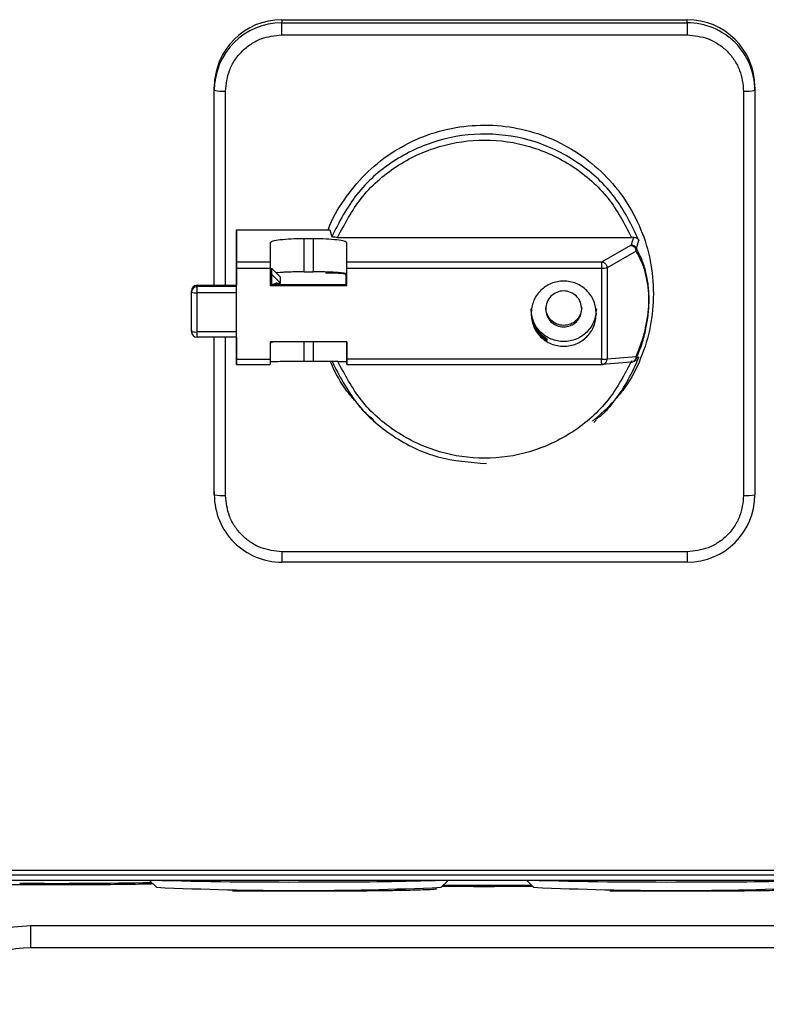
# Model space of a CAD drawing. Header units: inches. Extents: x 170 to 312, y 215 to 248.
# Tile 493 of 656: x 250.3498 to 250.4368, y 222.2232 to 222.3379. Entities that reach past the tile are written whole.
import ezdxf

# ---------------------------------------------------------------- set-up
doc = ezdxf.new("R2010")
doc.units = ezdxf.units.IN
doc.header["$LTSCALE"] = 0.25
doc.header["$MEASUREMENT"] = 0
doc.layers.add('MOTOR LH', color=7, linetype='Continuous')

msp = doc.modelspace()

# ---------------------------------------------------------------- linework, layer by layer
at = {"layer": 'MOTOR LH'}
for p, q in [((250.3803534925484, 222.3379238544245), (250.4275975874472, 222.3379239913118)), ((250.3803534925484, 222.3379238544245), (250.3803536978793, 222.3375583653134)), ((250.4275977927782, 222.337558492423), (250.4275975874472, 222.3379239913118)), ((250.3803536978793, 222.3375583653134), (250.4275977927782, 222.337558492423)), ((250.3803537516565, 222.3361578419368), (250.4275978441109, 222.3361579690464)), ((250.3724796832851, 222.3297034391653), (250.3724794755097, 222.3300689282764)), ((250.3724794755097, 222.3069751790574), (250.3724794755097, 222.3300689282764)), ((250.3724796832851, 222.3069751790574), (250.3724796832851, 222.3297034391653)), ((250.4354716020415, 222.3300691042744), (250.4354718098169, 222.3297036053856)), ((250.4354718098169, 222.3297036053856), (250.4354718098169, 222.2825741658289)), ((250.3737920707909, 222.3069751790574), (250.3737920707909, 222.3296120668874)), ((250.4341595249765, 222.3296122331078), (250.4341595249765, 222.2824828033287)), ((250.3750645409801, 222.3134422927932), (250.3859273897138, 222.3134423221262)), ((250.3750657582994, 222.3096784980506), (250.3750645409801, 222.3134422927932)), ((250.3750645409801, 222.3134422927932), (250.3750645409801, 222.3069751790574)), ((250.3859273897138, 222.3134423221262), (250.3861586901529, 222.3126382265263)), ((250.386854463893, 222.3125624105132), (250.4210979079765, 222.3125625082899)), ((250.4213260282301, 222.3125667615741), (250.4210628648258, 222.3116869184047)), ((250.4213260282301, 222.3125667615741), (250.4210979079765, 222.3125625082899)), ((250.3790020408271, 222.3119224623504), (250.3790027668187, 222.3096785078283)), ((250.3839887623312, 222.3124024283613), (250.3829388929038, 222.3124024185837)), ((250.3829388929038, 222.3085435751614), (250.3829388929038, 222.3124024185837)), ((250.3839887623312, 222.3124024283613), (250.3839887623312, 222.3085435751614)), ((250.3879266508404, 222.3096785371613), (250.387925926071, 222.3119224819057)), ((250.387925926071, 222.3082694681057), (250.387925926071, 222.3119224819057)), ((250.4209917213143, 222.3116188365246), (250.4176094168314, 222.3096786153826)), ((250.4210628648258, 222.3116869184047), (250.4209917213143, 222.3116188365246)), ((250.4216791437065, 222.311255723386), (250.4219598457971, 222.3122166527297)), ((250.421633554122, 222.310958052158), (250.4182512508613, 222.3090178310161)), ((250.421633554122, 222.310958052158), (250.4216791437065, 222.311255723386)), ((250.3750646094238, 222.3090187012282), (250.3750657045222, 222.307081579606)), ((250.3790027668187, 222.3096785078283), (250.3750657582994, 222.3096784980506)), ((250.4176094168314, 222.3096786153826), (250.3879266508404, 222.3096785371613)), ((250.4182512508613, 222.3090178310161), (250.4182512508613, 222.2983980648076)), ((250.3750657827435, 222.3089815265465), (250.3790027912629, 222.3089815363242)), ((250.3750657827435, 222.2983617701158), (250.3750657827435, 222.3089815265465)), ((250.3790027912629, 222.3089815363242), (250.3790027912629, 222.3069445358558)), ((250.3791401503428, 222.3070815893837), (250.379140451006, 222.3089620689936)), ((250.379140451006, 222.3079147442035), (250.3791401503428, 222.3084447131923)), ((250.379140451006, 222.3089620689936), (250.3791408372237, 222.3082767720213)), ((250.3801903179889, 222.3079147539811), (250.379140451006, 222.3089620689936)), ((250.3791408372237, 222.3082767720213), (250.3791408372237, 222.3070815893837)), ((250.3801907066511, 222.3072294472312), (250.3791408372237, 222.3082767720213)), ((250.3801550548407, 222.3084632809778), (250.3796807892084, 222.3084230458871)), ((250.3801907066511, 222.3072294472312), (250.3801903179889, 222.3079147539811)), ((250.3829388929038, 222.3085435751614), (250.3839887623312, 222.3085435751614)), ((250.387801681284, 222.3082449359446), (250.387802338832, 222.3070816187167)), ((250.3879265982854, 222.3070816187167), (250.387925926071, 222.3082694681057)), ((250.3879266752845, 222.3089815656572), (250.4176094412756, 222.3089816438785)), ((250.3879266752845, 222.3069445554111), (250.3879266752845, 222.3089815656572)), ((250.4176094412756, 222.3089816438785), (250.4176094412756, 222.2983618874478)), ((250.3704795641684, 222.3069751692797), (250.3750657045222, 222.3069751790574)), ((250.3704795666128, 222.3069735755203), (250.3704795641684, 222.3069751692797)), ((250.3704795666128, 222.3069735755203), (250.3750657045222, 222.306973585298)), ((250.3704796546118, 222.3068182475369), (250.3704795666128, 222.3069735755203)), ((250.3750657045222, 222.3068182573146), (250.3704796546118, 222.3068182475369)), ((250.3790027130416, 222.3070815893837), (250.3879265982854, 222.3070816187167)), ((250.3790027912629, 222.3069445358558), (250.3879266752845, 222.3069445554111)), ((250.3797970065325, 222.3072294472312), (250.3801907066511, 222.3072294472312)), ((250.379797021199, 222.3072020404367), (250.3797970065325, 222.3072294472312)), ((250.3879266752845, 222.3069445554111), (250.3879265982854, 222.3070816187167)), ((250.369823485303, 222.3015816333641), (250.369823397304, 222.306318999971)), ((250.369823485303, 222.3061636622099), (250.369823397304, 222.306318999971)), ((250.3750657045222, 222.3061179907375), (250.370479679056, 222.3061179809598)), ((250.369823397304, 222.3017369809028), (250.369823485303, 222.3015816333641)), ((250.3750657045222, 222.3015359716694), (250.370479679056, 222.301535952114)), ((250.3750657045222, 222.300925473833), (250.3704796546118, 222.300925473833)), ((250.3724794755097, 222.2829394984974), (250.3724794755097, 222.300925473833)), ((250.3724796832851, 222.2825739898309), (250.3724796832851, 222.300925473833)), ((250.3737920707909, 222.2824826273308), (250.3737920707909, 222.300925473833)), ((250.3750645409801, 222.300925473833), (250.3750645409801, 222.2982869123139)), ((250.3750657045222, 222.3005358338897), (250.3750654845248, 222.300925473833)), ((250.3879266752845, 222.3003988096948), (250.3790027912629, 222.3003987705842)), ((250.3790027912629, 222.3003987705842), (250.3790027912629, 222.2983617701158)), ((250.3791408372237, 222.3002909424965), (250.3791407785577, 222.3003987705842)), ((250.3791408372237, 222.3003987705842), (250.3791408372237, 222.3002909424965)), ((250.3791408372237, 222.3002909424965), (250.3792489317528, 222.3003987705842)), ((250.3829388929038, 222.2981389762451), (250.3829388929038, 222.3003987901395)), ((250.3839887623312, 222.3003987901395), (250.3839887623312, 222.2981389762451)), ((250.387925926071, 222.3003988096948), (250.387925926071, 222.2980707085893)), ((250.3879266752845, 222.2983617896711), (250.3879266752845, 222.3003988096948)), ((250.4112673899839, 222.3007186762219), (250.4110321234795, 222.3007186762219)), ((250.4112674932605, 222.3005359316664), (250.4112673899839, 222.3007186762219)), ((250.3750645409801, 222.2982869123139), (250.3750657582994, 222.2977513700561)), ((250.3750657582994, 222.2977513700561), (250.3790027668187, 222.2977513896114)), ((250.3750657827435, 222.2983617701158), (250.3790027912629, 222.2983617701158)), ((250.3829388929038, 222.2981389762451), (250.3839887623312, 222.2981389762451)), ((250.387925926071, 222.2980707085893), (250.3879266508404, 222.2977514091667)), ((250.3879266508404, 222.2977514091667), (250.4176094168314, 222.297751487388)), ((250.4176094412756, 222.2983618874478), (250.3879266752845, 222.2983617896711)), ((250.4210502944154, 222.2980300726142), (250.4176382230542, 222.2977515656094)), ((250.4182512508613, 222.2983980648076), (250.4216335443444, 222.2986741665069)), ((250.4213931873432, 222.2981263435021), (250.4212562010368, 222.2980859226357)), ((250.421614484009, 222.2982304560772), (250.4213476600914, 222.2981021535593)), ((250.4216335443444, 222.2986741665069), (250.4216791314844, 222.2984684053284)), ((250.4219598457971, 222.2985943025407), (250.4216791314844, 222.2984684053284)), ((250.3912802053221, 222.2909890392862), (250.3909831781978, 222.2912493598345)), ((250.4169851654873, 222.2912640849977), (250.4166884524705, 222.2910034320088)), ((250.3724794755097, 222.2829394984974), (250.3724796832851, 222.2825739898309)), ((250.4275978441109, 222.2759370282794), (250.3803537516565, 222.2759368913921)), ((250.427597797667, 222.274716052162), (250.3803537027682, 222.2747159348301)), ((250.4757799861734, 222.2382509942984), (250.3321833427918, 222.2382509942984)), ((250.4757800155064, 222.2388000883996), (250.3321833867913, 222.2388000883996)), ((250.4905944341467, 222.2376398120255), (250.3173660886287, 222.2376398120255)), ((250.3589370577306, 222.2376398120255), (250.3589547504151, 222.2376379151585)), ((250.3589547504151, 222.2376379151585), (250.3589547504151, 222.2376398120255)), ((250.4489980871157, 222.2376379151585), (250.3589547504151, 222.2376379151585)), ((250.3657290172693, 222.2368341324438), (250.3649249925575, 222.2376379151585)), ((250.3997207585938, 222.2376379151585), (250.3989167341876, 222.2368341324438)), ((250.4096922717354, 222.2368341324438), (250.4088882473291, 222.2376379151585)), ((250.3510915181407, 222.2323885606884), (250.4568613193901, 222.2323885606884)), ((250.4568613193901, 222.2297639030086), (250.3510915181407, 222.2297639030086))]:
    msp.add_line(p, q, dxfattribs=at)
at = {"layer": 'MOTOR LH', "flags": 128}
for points in [[(250.3803537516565, 222.3361578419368), (250.3803537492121, 222.3364149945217), (250.3803537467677, 222.3366657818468), (250.3803537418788, 222.3369005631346), (250.3803537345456, 222.3371103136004), (250.3803537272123, 222.3372869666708), (250.3803537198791, 222.3374237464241), (250.3803537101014, 222.3375153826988), (250.3803536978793, 222.3375583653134)], [(250.4275977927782, 222.337558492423), (250.4275978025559, 222.3375155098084), (250.4275978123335, 222.3374238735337), (250.4275978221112, 222.3372871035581), (250.4275978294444, 222.3371104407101), (250.4275978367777, 222.3369006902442), (250.4275978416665, 222.3366659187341), (250.4275978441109, 222.336415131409), (250.4275978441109, 222.3361579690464)], [(250.370479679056, 222.3062465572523), (250.3704796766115, 222.3063719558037), (250.3704796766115, 222.3064893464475), (250.3704796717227, 222.3065942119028), (250.3704796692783, 222.3066825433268), (250.3704796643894, 222.3067509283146), (250.3704796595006, 222.3067967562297), (250.3704796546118, 222.3068182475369)], [(250.3704796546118, 222.300925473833), (250.3704796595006, 222.3009307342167), (250.3704796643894, 222.3009594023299), (250.3704796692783, 222.3010120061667), (250.3704796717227, 222.301086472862), (250.3704796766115, 222.3011799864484), (250.3704796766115, 222.3012889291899), (250.370479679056, 222.3014091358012), (250.370479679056, 222.3062465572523)], [(250.3803537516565, 222.2759368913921), (250.3803537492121, 222.2756832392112), (250.3803537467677, 222.2754428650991), (250.3803537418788, 222.2752249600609), (250.3803537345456, 222.2750379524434), (250.3803537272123, 222.2748889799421), (250.3803537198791, 222.2747837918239), (250.3803537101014, 222.2747264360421), (250.3803537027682, 222.2747159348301)], [(250.4275978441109, 222.2759370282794), (250.4275978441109, 222.2756833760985), (250.4275978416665, 222.2754429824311), (250.4275978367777, 222.2752250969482), (250.4275978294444, 222.2750380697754), (250.4275978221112, 222.2748891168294), (250.4275978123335, 222.2747839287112), (250.4275978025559, 222.2747265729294), (250.427597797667, 222.274716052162)]]:
    msp.add_lwpolyline(points, dxfattribs=at)
at = {"layer": 'MOTOR LH'}
for centre, radius, start, end in [((250.3803439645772, 222.3300593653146), 0.007864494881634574, 89.93058515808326, 179.9303302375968), ((250.4276071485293, 222.3300595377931), 0.007864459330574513, 0.06969571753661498, 90.06965638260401), ((250.3803441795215, 222.3296938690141), 0.007864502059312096, 89.930655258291, 179.9302779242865), ((250.4276073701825, 222.3296940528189), 0.007864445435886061, 0.06959446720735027, 90.06977541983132), ((250.3734655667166, 222.3343931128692), 0.004792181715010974, 258.1279121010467, 273.9067402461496), ((250.4344860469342, 222.3343919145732), 0.004790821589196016, 266.0919345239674, 281.8740342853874), ((250.4177280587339, 222.3125874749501), 0.003607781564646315, 268.1158768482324, 278.3383032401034), ((250.3861089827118, 222.2993130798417), 0.009090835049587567, 79.26899261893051, 94.22392896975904), ((250.385447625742, 222.3080239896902), 0.0006456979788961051, 33.62826982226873, 49.75489927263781), ((250.3704787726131, 222.3063182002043), 0.0006553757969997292, 89.93058509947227, 179.9300809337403), ((250.3704788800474, 222.3061628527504), 0.0006553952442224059, 89.93228623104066, 179.9292356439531), ((250.3797969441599, 222.3065721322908), 0.0006573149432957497, 89.99456320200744, 123.6260735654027), ((250.3797969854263, 222.3065446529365), 0.0006573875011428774, 89.99688216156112, 120.4055579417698), ((250.3703164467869, 222.3085090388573), 0.002396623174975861, 258.1301044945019, 273.9053974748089), ((250.3703164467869, 222.3039270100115), 0.002396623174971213, 258.1301044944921, 273.9053974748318), ((250.3704788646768, 222.3015824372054), 0.0006553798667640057, 180.0702748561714, 270.0690591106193), ((250.4177281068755, 222.3019678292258), 0.003607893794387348, 268.115170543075, 278.3372693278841), ((250.3734656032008, 222.2872646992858), 0.004793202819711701, 258.1300324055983, 273.9054695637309), ((250.3803441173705, 222.2825835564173), 0.007864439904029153, 180.0696966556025, 270.0697980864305), ((250.4276073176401, 222.2825837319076), 0.00786449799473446, 269.9306078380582, 359.9303075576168), ((250.4344861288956, 222.2872618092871), 0.004790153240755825, 266.0904057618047, 281.8747133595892), ((250.3541043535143, 222.8632809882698), 0.6259850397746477, 269.6061885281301, 271.0128102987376), ((250.3823228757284, 222.6118876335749), 0.3754204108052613, 267.4666590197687, 272.5333409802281), ((250.380975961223, 222.8052554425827), 0.5678031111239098, 268.5275897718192, 270.3622057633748), ((250.3861380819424, 222.6476444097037), 0.4101837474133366, 269.7803234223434, 271.6934496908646), ((250.4039722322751, 223.3914193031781), 1.154326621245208, 269.7623965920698, 270.2704432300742), ((250.4262861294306, 222.6118876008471), 0.3754203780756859, 267.4666589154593, 272.5333410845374), ((250.4249392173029, 222.805255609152), 0.5678032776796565, 268.5275900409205, 270.3622054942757), ((250.4301013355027, 222.6476445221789), 0.4101838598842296, 269.7803236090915, 271.6934494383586), ((250.3510915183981, 222.2166405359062), 0.01312335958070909, 90, 149.9999999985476)]:
    msp.add_arc(centre, radius, start, end, dxfattribs=at)
for points, knots in [([(250.3737920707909, 222.3296120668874), (250.3738797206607, 222.3304355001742), (250.3740145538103, 222.3317022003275), (250.3748327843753, 222.333226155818), (250.3756796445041, 222.3342748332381), (250.3767308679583, 222.3351196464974), (250.3782585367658, 222.3359358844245), (250.3795283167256, 222.3360703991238), (250.3803537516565, 222.3361578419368)], [0, 0, 0, 0, 0.2394570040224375, 0.3683604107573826, 0.4999997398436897, 0.6316394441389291, 0.7605430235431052, 1, 1, 1, 1]), ([(250.4275978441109, 222.3361579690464), (250.4284232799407, 222.3360705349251), (250.4296930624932, 222.3359360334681), (250.4312207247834, 222.3351197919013), (250.4322719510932, 222.3342749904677), (250.4331188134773, 222.3332263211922), (250.4339370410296, 222.3317023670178), (250.4340718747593, 222.3304356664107), (250.4341595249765, 222.3296122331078)], [0, 0, 0, 0, 0.2394568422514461, 0.3683607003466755, 0.5000001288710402, 0.6316390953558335, 0.7605427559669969, 1, 1, 1, 1]), ([(250.3857666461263, 222.3134423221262), (250.3857741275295, 222.3134670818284), (250.3861528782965, 222.3147205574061), (250.3875563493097, 222.3169638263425), (250.3899523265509, 222.3199817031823), (250.3929727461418, 222.3224334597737), (250.3963930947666, 222.3242614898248), (250.4001109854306, 222.3253857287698), (250.403975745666, 222.3257656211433), (250.4078409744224, 222.3253858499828), (250.4115574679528, 222.3242611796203), (250.4149829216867, 222.3224348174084), (250.4179843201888, 222.3199769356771), (250.4204512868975, 222.3169819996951), (250.4222705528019, 222.3135650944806), (250.4234410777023, 222.3098575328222), (250.423587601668, 222.3072870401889), (250.4236608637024, 222.3060017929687)], [0, 0, 0, 0, 0.001437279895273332, 0.07276320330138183, 0.1440890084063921, 0.2154149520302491, 0.2867408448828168, 0.3580667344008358, 0.4293926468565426, 0.5007185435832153, 0.5720444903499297, 0.6433703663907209, 0.7146962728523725, 0.786022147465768, 0.8573480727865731, 0.9286739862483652, 1, 1, 1, 1]), ([(250.4219598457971, 222.3122166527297), (250.4211233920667, 222.3139457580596), (250.4194504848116, 222.3174039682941), (250.4151401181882, 222.3213642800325), (250.4099528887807, 222.3239517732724), (250.404206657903, 222.3248806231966), (250.3984400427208, 222.3240873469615), (250.393193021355, 222.3216227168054), (250.3887901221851, 222.317765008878), (250.3870358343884, 222.3143471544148), (250.3861586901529, 222.3126382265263)], [0, 0, 0, 0, 0.1250000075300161, 0.2499999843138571, 0.3749999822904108, 0.4999999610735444, 0.6249999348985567, 0.7499999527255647, 0.8749999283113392, 1, 1, 1, 1]), ([(250.386854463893, 222.3125624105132), (250.3876803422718, 222.3141361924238), (250.3893688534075, 222.3173537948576), (250.393564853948, 222.3210311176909), (250.3985693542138, 222.3233781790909), (250.4039761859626, 222.3241521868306), (250.4093830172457, 222.3233782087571), (250.4143875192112, 222.3210311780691), (250.4185835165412, 222.3173538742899), (250.4202720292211, 222.3141362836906), (250.4210979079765, 222.3125625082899)], [0, 0, 0, 0, 0.1222791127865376, 0.2500000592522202, 0.3777209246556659, 0.5000000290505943, 0.6222791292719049, 0.7499999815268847, 0.8777209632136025, 1, 1, 1, 1]), ([(250.386854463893, 222.3125624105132), (250.3867618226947, 222.3125635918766), (250.38658174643, 222.3125658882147), (250.3863541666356, 222.3125835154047), (250.3861963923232, 222.3126085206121), (250.3861711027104, 222.312628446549), (250.3861586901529, 222.3126382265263)], [0, 0, 0, 0, 0.2688927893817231, 0.5226746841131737, 0.7657208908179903, 1, 1, 1, 1]), ([(250.4213260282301, 222.3125659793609), (250.421385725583, 222.3125638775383), (250.4215158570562, 222.3125592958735), (250.4216942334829, 222.3124927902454), (250.4218590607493, 222.3123782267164), (250.4219240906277, 222.3122718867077), (250.4219582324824, 222.3122160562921)], [0, 0, 0, 0, 0.1934260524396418, 0.4216404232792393, 0.6963508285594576, 1, 1, 1, 1]), ([(250.3801550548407, 222.3122618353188), (250.3798243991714, 222.3122122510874), (250.3791630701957, 222.3121130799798), (250.3790557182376, 222.3119860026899), (250.3790020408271, 222.3119224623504)], [0, 0, 0, 0, 0.4999866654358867, 1, 1, 1, 1]), ([(250.3829388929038, 222.3124024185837), (250.3824174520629, 222.3123958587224), (250.381374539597, 222.3123827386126), (250.3805615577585, 222.3123021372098), (250.3801550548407, 222.3122618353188)], [0, 0, 0, 0, 0.4999852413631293, 1, 1, 1, 1]), ([(250.3867726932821, 222.3122618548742), (250.3863661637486, 222.3123021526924), (250.3855531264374, 222.3123827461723), (250.3845102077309, 222.3123958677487), (250.3839887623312, 222.3124024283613)], [0, 0, 0, 0, 0.5000133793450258, 1, 1, 1, 1]), ([(250.387925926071, 222.3119224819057), (250.3878722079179, 222.3119860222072), (250.3877647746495, 222.312113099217), (250.3871033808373, 222.3122122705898), (250.3867726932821, 222.3122618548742)], [0, 0, 0, 0, 0.500014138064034, 1, 1, 1, 1]), ([(250.4209917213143, 222.3116188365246), (250.4210334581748, 222.3116153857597), (250.4211169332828, 222.3116084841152), (250.421237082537, 222.3115669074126), (250.4213491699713, 222.311505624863), (250.4214118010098, 222.3114478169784), (250.4214431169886, 222.3114189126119)], [0, 0, 0, 0, 0.2499996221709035, 0.5000075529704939, 0.7500001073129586, 1, 1, 1, 1]), ([(250.421062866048, 222.3116861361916), (250.4211297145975, 222.3116801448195), (250.4212634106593, 222.3116681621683), (250.4214445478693, 222.3115749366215), (250.4215944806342, 222.3114373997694), (250.421651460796, 222.3113164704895), (250.4216799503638, 222.3112560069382)], [0, 0, 0, 0, 0.2500006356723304, 0.4999973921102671, 0.7500031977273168, 1, 1, 1, 1]), ([(250.421633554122, 222.310958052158), (250.4216307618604, 222.3110004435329), (250.4216251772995, 222.3110852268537), (250.4215859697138, 222.3112077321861), (250.4215271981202, 222.3113223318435), (250.4214711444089, 222.3113867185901), (250.4214431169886, 222.3114189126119)], [0, 0, 0, 0, 0.2499960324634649, 0.4999954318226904, 0.7499926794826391, 1, 1, 1, 1]), ([(250.4216335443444, 222.2986741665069), (250.421851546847, 222.2992017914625), (250.4222420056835, 222.3001468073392), (250.4227203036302, 222.3018038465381), (250.4229951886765, 222.3032878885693), (250.4231017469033, 222.3044719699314), (250.4231271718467, 222.3053051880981), (250.4231017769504, 222.3061220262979), (250.4229952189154, 222.3072363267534), (250.4227203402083, 222.3085402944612), (250.4222420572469, 222.3098840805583), (250.4218515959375, 222.3105732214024), (250.421633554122, 222.310958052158)], [0, 0, 0, 0, 0.1733893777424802, 0.310553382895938, 0.4155385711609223, 0.4592499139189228, 0.5000001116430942, 0.5407113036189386, 0.5844615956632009, 0.6894470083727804, 0.8265806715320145, 1, 1, 1, 1]), ([(250.4231457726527, 222.3053169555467), (250.4231410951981, 222.305592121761), (250.4231314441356, 222.3061598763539), (250.4230248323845, 222.3073061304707), (250.4227598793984, 222.3086687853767), (250.4222857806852, 222.3100951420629), (250.4218965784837, 222.3108397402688), (250.4216791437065, 222.311255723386)], [0, 0, 0, 0, 0.08555260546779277, 0.1765219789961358, 0.3900110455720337, 0.6592187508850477, 1, 1, 1, 1]), ([(250.3750657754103, 222.3094446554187), (250.3750657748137, 222.3094752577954), (250.3750657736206, 222.3095364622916), (250.3750657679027, 222.3096055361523), (250.3750657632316, 222.3096565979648), (250.3750657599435, 222.309671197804), (250.3750657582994, 222.3096784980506)], [0, 0, 0, 0, 0.2500037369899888, 0.5000053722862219, 0.7499914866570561, 0.9999999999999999, 0.9999999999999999, 0.9999999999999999, 0.9999999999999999]), ([(250.3750657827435, 222.3089815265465), (250.3750657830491, 222.3090231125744), (250.3750657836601, 222.3091062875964), (250.375065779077, 222.3092283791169), (250.3750657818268, 222.3093442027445), (250.3750657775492, 222.3094111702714), (250.3750657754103, 222.3094446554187)], [0, 0, 0, 0, 0.2499911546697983, 0.5000001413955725, 0.7499897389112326, 1, 1, 1, 1]), ([(250.3790027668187, 222.3096785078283), (250.3790027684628, 222.3096712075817), (250.3790027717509, 222.3096566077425), (250.379002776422, 222.3096055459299), (250.37900278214, 222.3095364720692), (250.3790027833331, 222.309475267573), (250.3790027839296, 222.3094446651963)], [0, 0, 0, 0, 0.2500085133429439, 0.4999946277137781, 0.7499962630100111, 1, 1, 1, 1]), ([(250.3790027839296, 222.3094446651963), (250.379002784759, 222.3094111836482), (250.3790027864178, 222.3093442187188), (250.3790027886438, 222.3092283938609), (250.3790027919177, 222.3091063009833), (250.3790027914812, 222.3090231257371), (250.3790027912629, 222.3089815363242)], [0, 0, 0, 0, 0.2499932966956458, 0.5000002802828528, 0.7499893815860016, 1, 1, 1, 1]), ([(250.3879266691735, 222.3094446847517), (250.3879266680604, 222.3094752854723), (250.3879266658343, 222.3095364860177), (250.3879266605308, 222.3096055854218), (250.3879266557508, 222.3096566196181), (250.3879266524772, 222.3096712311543), (250.3879266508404, 222.3096785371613)], [0, 0, 0, 0, 0.2500014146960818, 0.4999955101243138, 0.7499895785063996, 1, 1, 1, 1]), ([(250.3879266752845, 222.3089815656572), (250.3879266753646, 222.3090231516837), (250.3879266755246, 222.3091063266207), (250.3879266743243, 222.3092284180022), (250.3879266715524, 222.3093442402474), (250.3879266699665, 222.3094112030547), (250.3879266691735, 222.3094446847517)], [0, 0, 0, 0, 0.2499955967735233, 0.5000085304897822, 0.750002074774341, 1, 1, 1, 1]), ([(250.4180608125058, 222.3094786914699), (250.4180294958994, 222.3095075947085), (250.417966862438, 222.3095654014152), (250.4178547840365, 222.3096267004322), (250.4177346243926, 222.3096682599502), (250.4176511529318, 222.3096751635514), (250.4176094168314, 222.3096786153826)], [0, 0, 0, 0, 0.2499988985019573, 0.4999997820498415, 0.749997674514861, 0.9999999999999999, 0.9999999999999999, 0.9999999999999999, 0.9999999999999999]), ([(250.4176094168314, 222.3096786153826), (250.4176094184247, 222.3096713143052), (250.4176094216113, 222.3096567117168), (250.4176094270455, 222.3096056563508), (250.4176094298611, 222.3095365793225), (250.4176094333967, 222.309475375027), (250.4176094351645, 222.3094447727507)], [0, 0, 0, 0, 0.2499896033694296, 0.4999940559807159, 0.7499959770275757, 1, 1, 1, 1]), ([(250.4176094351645, 222.3094447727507), (250.4176094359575, 222.3094112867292), (250.4176094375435, 222.3093443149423), (250.4176094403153, 222.3092284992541), (250.4176094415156, 222.3091064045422), (250.4176094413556, 222.3090232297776), (250.4176094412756, 222.3089816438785)], [0, 0, 0, 0, 0.250000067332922, 0.4999982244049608, 0.7500080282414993, 1, 1, 1, 1]), ([(250.4180608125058, 222.3094786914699), (250.4180888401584, 222.3094465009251), (250.4181448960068, 222.3093821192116), (250.4182036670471, 222.3092675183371), (250.4182428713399, 222.3091450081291), (250.4182484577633, 222.3090602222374), (250.4182512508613, 222.3090178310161)], [0, 0, 0, 0, 0.2499917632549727, 0.4999883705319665, 0.7500043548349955, 1, 1, 1, 1]), ([(250.3829388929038, 222.3085435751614), (250.382681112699, 222.3085425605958), (250.3821655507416, 222.3085405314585), (250.3814238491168, 222.3085241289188), (250.380732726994, 222.3084992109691), (250.3803476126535, 222.3084752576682), (250.3801550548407, 222.3084632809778)], [0, 0, 0, 0, 0.2499996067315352, 0.5000007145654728, 0.7499995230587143, 1, 1, 1, 1]), ([(250.3867726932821, 222.3084633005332), (250.3865801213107, 222.3084752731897), (250.3861949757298, 222.3084992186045), (250.3855038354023, 222.3085241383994), (250.3847621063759, 222.30854054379), (250.3842465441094, 222.3085425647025), (250.3839887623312, 222.3085435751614)], [0, 0, 0, 0, 0.2499994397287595, 0.5000010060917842, 0.7499998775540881, 1, 1, 1, 1]), ([(250.387925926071, 222.3082694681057), (250.3879113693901, 222.3082874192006), (250.3878822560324, 222.3083233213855), (250.3876465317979, 222.3083749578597), (250.3872886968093, 222.3084230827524), (250.3869446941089, 222.3084498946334), (250.3867726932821, 222.3084633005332)], [0, 0, 0, 0, 0.2500008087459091, 0.5000015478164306, 0.7500015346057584, 1, 1, 1, 1]), ([(250.3791408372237, 222.3070709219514), (250.3792114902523, 222.307077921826), (250.3793706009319, 222.3070936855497), (250.3795002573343, 222.3071192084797), (250.3795335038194, 222.30712353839), (250.3795072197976, 222.3071244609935), (250.3794707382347, 222.3071020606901), (250.3794705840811, 222.3071019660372)], [0, 0, 0, 0, 0.2638115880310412, 0.5941039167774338, 0.8396542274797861, 0.9993224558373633, 1, 1, 1, 1]), ([(250.3792961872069, 222.3070815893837), (250.3793950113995, 222.3070935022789), (250.3797004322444, 222.3071303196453), (250.37975804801, 222.3071731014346), (250.379797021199, 222.3072020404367)], [0, 0, 0, 0, 0.3235672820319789, 1, 1, 1, 1]), ([(250.4170020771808, 222.3036717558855), (250.4169448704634, 222.3041686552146), (250.4168304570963, 222.305162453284), (250.4159503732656, 222.306426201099), (250.4146923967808, 222.3072706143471), (250.4131963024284, 222.3075671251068), (250.4117002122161, 222.3072706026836), (250.4104422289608, 222.3064261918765), (250.4095621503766, 222.3051624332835), (250.4094477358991, 222.3041686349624), (250.4093905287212, 222.3036717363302)], [0, 0, 0, 0, 0.1250000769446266, 0.2500000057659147, 0.3750001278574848, 0.5000000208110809, 0.6250000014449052, 0.7499998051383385, 0.875000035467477, 1, 1, 1, 1]), ([(250.4152957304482, 222.3042199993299), (250.4152641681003, 222.304494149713), (250.4152010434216, 222.3050424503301), (250.4147154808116, 222.3057396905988), (250.4140214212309, 222.3062055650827), (250.4131959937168, 222.3063691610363), (250.4123705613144, 222.3062055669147), (250.4116765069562, 222.3057396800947), (250.4111909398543, 222.3050424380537), (250.4111278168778, 222.3044941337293), (250.4110962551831, 222.3042199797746)], [0, 0, 0, 0, 0.1249998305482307, 0.2499995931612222, 0.3749992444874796, 0.4999992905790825, 0.6249991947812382, 0.749999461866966, 0.8749989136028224, 1, 1, 1, 1]), ([(250.4236608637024, 222.3060017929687), (250.4235893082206, 222.3047151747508), (250.4234461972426, 222.3021419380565), (250.4222500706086, 222.298454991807), (250.4208350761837, 222.2955828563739), (250.4195974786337, 222.2941595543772), (250.419204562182, 222.2937076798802)], [0, 0, 0, 0, 0.2885860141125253, 0.5771720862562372, 0.8657592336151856, 1, 1, 1, 1]), ([(250.4216791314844, 222.2984684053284), (250.421896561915, 222.2990190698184), (250.4222857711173, 222.3000047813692), (250.4227598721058, 222.3017256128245), (250.423024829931, 222.3032525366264), (250.4231314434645, 222.3044650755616), (250.4231410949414, 222.3050388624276), (250.4231457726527, 222.3053169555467)], [0, 0, 0, 0, 0.340768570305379, 0.6099894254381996, 0.8234760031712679, 0.9144453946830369, 0.9999999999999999, 0.9999999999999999, 0.9999999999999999, 0.9999999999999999]), ([(250.4170017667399, 222.3042199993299), (250.4169445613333, 222.3037230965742), (250.4168301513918, 222.3027292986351), (250.4159500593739, 222.3014655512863), (250.4146920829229, 222.3006211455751), (250.4131959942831, 222.3003246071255), (250.4116998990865, 222.3006211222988), (250.4104419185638, 222.3014655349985), (250.4095618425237, 222.3027292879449), (250.409447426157, 222.3037230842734), (250.4093902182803, 222.3042199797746)], [0, 0, 0, 0, 0.1250008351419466, 0.2499997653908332, 0.3749996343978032, 0.4999997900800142, 0.6249997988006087, 0.7499999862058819, 0.8750006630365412, 1, 1, 1, 1]), ([(250.4093903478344, 222.3039915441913), (250.4094150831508, 222.3036625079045), (250.4094645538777, 222.3030044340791), (250.4098600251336, 222.3020875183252), (250.4104519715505, 222.3012827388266), (250.4109955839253, 222.3009066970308), (250.4112673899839, 222.3007186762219)], [0, 0, 0, 0, 0.2500003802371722, 0.5000017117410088, 0.7500009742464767, 1, 1, 1, 1]), ([(250.4093904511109, 222.3038087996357), (250.4094151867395, 222.3034797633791), (250.4094646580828, 222.3028216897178), (250.4098601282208, 222.3019047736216), (250.4104520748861, 222.3010999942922), (250.4109956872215, 222.3007239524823), (250.4112674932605, 222.3005359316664)], [0, 0, 0, 0, 0.2500004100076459, 0.50000169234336, 0.7500009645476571, 1, 1, 1, 1]), ([(250.4093905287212, 222.3036717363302), (250.4094477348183, 222.3031748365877), (250.4095621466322, 222.3021810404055), (250.4104422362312, 222.3009173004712), (250.4117002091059, 222.3000728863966), (250.4131963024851, 222.2997763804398), (250.4146923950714, 222.3000728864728), (250.4159503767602, 222.3009173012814), (250.4168304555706, 222.3021810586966), (250.4169448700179, 222.3031748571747), (250.4170020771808, 222.3036717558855)], [0, 0, 0, 0, 0.1250001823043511, 0.2499995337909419, 0.3749997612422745, 0.4999998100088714, 0.6249996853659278, 0.7499995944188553, 0.8749999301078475, 1, 1, 1, 1]), ([(250.4152956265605, 222.3044027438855), (250.4152640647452, 222.3041285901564), (250.4152009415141, 222.3035802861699), (250.4147153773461, 222.3028830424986), (250.414021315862, 222.3024171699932), (250.413195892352, 222.3022535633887), (250.4123704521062, 222.302417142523), (250.4116764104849, 222.3028830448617), (250.4111908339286, 222.3035802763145), (250.4111277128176, 222.3041285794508), (250.4110961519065, 222.3044027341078)], [0, 0, 0, 0, 0.1250009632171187, 0.2500003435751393, 0.3749995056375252, 0.4999995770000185, 0.6249993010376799, 0.7500004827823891, 0.8749988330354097, 1, 1, 1, 1]), ([(250.4110962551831, 222.3042199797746), (250.4111278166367, 222.3039458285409), (250.4111909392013, 222.30339752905), (250.4116765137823, 222.3027003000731), (250.4123705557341, 222.302234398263), (250.4131959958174, 222.3020708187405), (250.4140214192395, 222.3022344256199), (250.4147154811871, 222.3027002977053), (250.4152010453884, 222.3033975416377), (250.4152641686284, 222.3039458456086), (250.4152957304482, 222.3042199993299)], [0, 0, 0, 0, 0.1249998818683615, 0.2499984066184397, 0.3749998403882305, 0.4999996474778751, 0.6249998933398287, 0.7499993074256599, 0.874998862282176, 1, 1, 1, 1]), ([(250.3750657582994, 222.2977513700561), (250.3750657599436, 222.2977529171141), (250.375065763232, 222.2977560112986), (250.3750657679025, 222.2977906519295), (250.3750657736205, 222.2978445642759), (250.3750657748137, 222.2978973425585), (250.3750657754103, 222.2979237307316)], [0, 0, 0, 0, 0.249994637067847, 0.5000003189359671, 0.7500093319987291, 1, 1, 1, 1]), ([(250.3750657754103, 222.2979237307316), (250.3750657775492, 222.2979534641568), (250.3750657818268, 222.2980129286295), (250.375065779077, 222.2981209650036), (250.3750657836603, 222.2982379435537), (250.3750657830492, 222.2983204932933), (250.3750657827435, 222.2983617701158)], [0, 0, 0, 0, 0.2499998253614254, 0.4999796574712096, 0.7499780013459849, 1, 1, 1, 1]), ([(250.3790020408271, 222.2980706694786), (250.3790557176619, 222.2980797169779), (250.3791630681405, 222.2980978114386), (250.3798243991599, 222.2981119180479), (250.3801550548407, 222.2981189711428)], [0, 0, 0, 0, 0.5000148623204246, 1, 1, 1, 1]), ([(250.3790027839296, 222.2979237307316), (250.3790027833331, 222.2978973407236), (250.37900278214, 222.297844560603), (250.3790027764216, 222.2977906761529), (250.3790027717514, 222.2977560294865), (250.3790027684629, 222.2977529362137), (250.3790027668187, 222.2977513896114)], [0, 0, 0, 0, 0.2499950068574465, 0.4999910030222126, 0.75000102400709, 1, 1, 1, 1]), ([(250.3790027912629, 222.2983617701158), (250.3790027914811, 222.2983204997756), (250.3790027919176, 222.2982379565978), (250.3790027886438, 222.2981209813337), (250.3790027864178, 222.2980129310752), (250.379002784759, 222.2979534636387), (250.3790027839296, 222.2979237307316)], [0, 0, 0, 0, 0.249984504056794, 0.4999841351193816, 0.7499988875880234, 0.9999999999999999, 0.9999999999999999, 0.9999999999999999, 0.9999999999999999]), ([(250.3801550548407, 222.2981189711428), (250.3805615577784, 222.2981247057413), (250.3813745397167, 222.2981361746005), (250.3824174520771, 222.2981380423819), (250.3829388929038, 222.2981389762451)], [0, 0, 0, 0, 0.5000147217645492, 1, 1, 1, 1]), ([(250.3839887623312, 222.2981389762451), (250.384510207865, 222.2981380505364), (250.3855531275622, 222.2981361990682), (250.3863661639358, 222.2981247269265), (250.3867726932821, 222.2981189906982)], [0, 0, 0, 0, 0.4999862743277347, 1, 1, 1, 1]), ([(250.3890010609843, 222.2933988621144), (250.3885136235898, 222.2939477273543), (250.387259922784, 222.2953594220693), (250.3864664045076, 222.2970778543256), (250.3859814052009, 222.2981281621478)], [0, 0, 0, 0, 0.3887988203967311, 1, 1, 1, 1]), ([(250.3861586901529, 222.2981725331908), (250.3870358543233, 222.2964619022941), (250.388790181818, 222.2930406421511), (250.3931927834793, 222.2892085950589), (250.3984409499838, 222.2866465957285), (250.4022824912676, 222.2863603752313), (250.4042032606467, 222.2862172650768)], [0, 0, 0, 0, 0.2500000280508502, 0.499999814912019, 0.750000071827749, 1, 1, 1, 1]), ([(250.3867726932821, 222.2981189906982), (250.3871033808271, 222.2981119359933), (250.3877647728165, 222.298097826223), (250.3878722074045, 222.2980797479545), (250.387925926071, 222.2980707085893)], [0, 0, 0, 0, 0.4999872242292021, 1, 1, 1, 1]), ([(250.4210979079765, 222.2981618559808), (250.4202720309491, 222.2965880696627), (250.4185835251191, 222.2933704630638), (250.4143875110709, 222.2896931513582), (250.4093830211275, 222.2873460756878), (250.4039761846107, 222.2865720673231), (250.398569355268, 222.2873460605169), (250.393564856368, 222.2896930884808), (250.389368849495, 222.2933703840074), (250.3876803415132, 222.2965879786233), (250.386854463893, 222.2981617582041)], [0, 0, 0, 0, 0.1222792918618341, 0.2500000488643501, 0.377720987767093, 0.5000000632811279, 0.6222791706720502, 0.7499999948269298, 0.8777207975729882, 1, 1, 1, 1]), ([(250.3879266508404, 222.2977514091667), (250.3879266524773, 222.2977529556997), (250.3879266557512, 222.2977560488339), (250.3879266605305, 222.2977906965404), (250.3879266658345, 222.2978445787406), (250.3879266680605, 222.2978973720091), (250.3879266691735, 222.2979237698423)], [0, 0, 0, 0, 0.2499930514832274, 0.4999971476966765, 0.7499872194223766, 1, 1, 1, 1]), ([(250.3879266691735, 222.2979237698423), (250.3879266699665, 222.2979534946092), (250.3879266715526, 222.29801294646), (250.3879266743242, 222.2981210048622), (250.3879266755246, 222.2982379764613), (250.3879266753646, 222.2983205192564), (250.3879266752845, 222.2983617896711)], [0, 0, 0, 0, 0.2499908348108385, 0.5000011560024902, 0.7500065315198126, 1, 1, 1, 1]), ([(250.4165503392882, 222.2911492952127), (250.4174710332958, 222.2919280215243), (250.419863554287, 222.2939516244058), (250.4211614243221, 222.2968260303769), (250.4219598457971, 222.2985943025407)], [0, 0, 0, 0, 0.3848217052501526, 1, 1, 1, 1]), ([(250.4176094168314, 222.297751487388), (250.4176511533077, 222.2977537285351), (250.4177346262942, 222.297758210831), (250.4178547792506, 222.2977965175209), (250.4179668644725, 222.2978549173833), (250.4180294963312, 222.2979112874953), (250.4180608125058, 222.297939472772)], [0, 0, 0, 0, 0.2500051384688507, 0.5000104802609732, 0.750003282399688, 1, 1, 1, 1]), ([(250.4176094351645, 222.2979238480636), (250.4176094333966, 222.2978974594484), (250.4176094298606, 222.2978446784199), (250.4176094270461, 222.2977907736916), (250.417609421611, 222.2977561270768), (250.4176094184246, 222.2977530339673), (250.4176094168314, 222.297751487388)], [0, 0, 0, 0, 0.249990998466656, 0.5000179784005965, 0.7500050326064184, 0.9999999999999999, 0.9999999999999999, 0.9999999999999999, 0.9999999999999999]), ([(250.4176094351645, 222.2979238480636), (250.4176094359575, 222.2979535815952), (250.4176094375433, 222.2980130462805), (250.4176094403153, 222.2981210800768), (250.4176094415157, 222.2982380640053), (250.4176094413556, 222.2983206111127), (250.4176094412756, 222.2983618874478)], [0, 0, 0, 0, 0.2500007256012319, 0.4999814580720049, 0.7499738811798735, 1, 1, 1, 1]), ([(250.4180608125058, 222.297939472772), (250.4180888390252, 222.2979710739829), (250.4181448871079, 222.2980342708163), (250.4182036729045, 222.2981479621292), (250.4182428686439, 222.2982702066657), (250.4182484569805, 222.29835544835), (250.4182512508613, 222.2983980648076)], [0, 0, 0, 0, 0.2500174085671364, 0.4999906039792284, 0.7500210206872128, 1, 1, 1, 1]), ([(250.4209917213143, 222.2980275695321), (250.4210334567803, 222.2980298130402), (250.4211169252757, 222.2980342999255), (250.421237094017, 222.2980725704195), (250.4213491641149, 222.2981310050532), (250.4214117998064, 222.2981873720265), (250.4214431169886, 222.298215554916)], [0, 0, 0, 0, 0.2500035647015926, 0.4999925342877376, 0.7500015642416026, 1, 1, 1, 1]), ([(250.4213897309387, 222.2981312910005), (250.4214065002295, 222.2981389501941), (250.4214838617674, 222.298174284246), (250.4215931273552, 222.2982884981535), (250.4216508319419, 222.2984082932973), (250.4216796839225, 222.2984681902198)], [0, 0, 0, 0, 0.1215584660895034, 0.5607839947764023, 1, 1, 1, 1]), ([(250.4216335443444, 222.2986741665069), (250.4216307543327, 222.2986315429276), (250.4216251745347, 222.2985462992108), (250.4215859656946, 222.2984240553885), (250.4215271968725, 222.2983103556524), (250.4214711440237, 222.2982471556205), (250.4214431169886, 222.298215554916)], [0, 0, 0, 0, 0.2500062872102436, 0.4999923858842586, 0.7499907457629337, 1, 1, 1, 1]), ([(250.3910363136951, 222.291313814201), (250.3906954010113, 222.2915669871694), (250.3899959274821, 222.2920864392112), (250.389476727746, 222.2927857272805), (250.3892105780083, 222.2931441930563)], [0, 0, 0, 0, 0.4873846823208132, 1, 1, 1, 1]), ([(250.419037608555, 222.2935047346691), (250.4186814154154, 222.2930173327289), (250.4180788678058, 222.2921928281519), (250.4172651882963, 222.2915789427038), (250.41693251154, 222.2913279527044)], [0, 0, 0, 0, 0.5911452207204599, 1, 1, 1, 1]), ([(250.3803537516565, 222.2759368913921), (250.379528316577, 222.2760243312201), (250.3782585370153, 222.2761588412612), (250.3767308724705, 222.2769750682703), (250.3756796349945, 222.2778198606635), (250.3748327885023, 222.278868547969), (250.3740145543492, 222.2803924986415), (250.3738797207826, 222.281659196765), (250.3737920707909, 222.2824826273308)], [0, 0, 0, 0, 0.2394570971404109, 0.3683605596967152, 0.4999994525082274, 0.6316399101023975, 0.760543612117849, 1, 1, 1, 1]), ([(250.4341595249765, 222.2824828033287), (250.4340718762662, 222.281659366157), (250.4339370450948, 222.2803926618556), (250.4331188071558, 222.27886870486), (250.4322719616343, 222.2778200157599), (250.43122071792, 222.2769752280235), (250.4296930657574, 222.2761589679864), (250.4284232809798, 222.2760244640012), (250.4275978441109, 222.2759370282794)], [0, 0, 0, 0, 0.2394577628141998, 0.3683610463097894, 0.5000010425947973, 0.6316394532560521, 0.7605433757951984, 1, 1, 1, 1]), ([(250.3558360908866, 222.2371162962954), (250.3544764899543, 222.2371150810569), (250.3516226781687, 222.2371125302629), (250.3490034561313, 222.2371326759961), (250.3476320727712, 222.2371432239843)], [0, 0, 0, 0, 0.4764157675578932, 1, 1, 1, 1]), ([(250.365340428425, 222.2372225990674), (250.3647307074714, 222.2372072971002), (250.3633133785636, 222.2371717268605), (250.3599748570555, 222.2371327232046), (250.3572156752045, 222.2371217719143), (250.3558360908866, 222.2371162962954)], [0, 0, 0, 0, 0.2740406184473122, 0.6370220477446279, 1, 1, 1, 1]), ([(250.4096034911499, 222.2369228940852), (250.4084530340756, 222.236917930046), (250.4060255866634, 222.2369074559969), (250.4023979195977, 222.2369067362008), (250.4000588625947, 222.2369159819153), (250.3990027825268, 222.236920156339)], [0, 0, 0, 0, 0.3307241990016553, 0.6978231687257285, 1, 1, 1, 1]), ([(250.3983689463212, 222.2366407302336), (250.3983729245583, 222.2366312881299), (250.3983845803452, 222.2366036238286), (250.3977414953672, 222.2365597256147), (250.3965646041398, 222.2365113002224), (250.3948723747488, 222.2364675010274), (250.392674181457, 222.2364286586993), (250.3899730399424, 222.2363969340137), (250.3868974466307, 222.2363749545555), (250.3836272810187, 222.2363643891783), (250.380376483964, 222.2363657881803), (250.377307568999, 222.2363772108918), (250.3754771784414, 222.2363925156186), (250.3745885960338, 222.2363999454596)], [0, 0, 0, 0, 0.04907272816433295, 0.143777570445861, 0.233130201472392, 0.3224828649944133, 0.4171876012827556, 0.5158296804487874, 0.616565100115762, 0.71730050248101, 0.8159425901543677, 0.9106473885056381, 1, 1, 1, 1]), ([(250.4423322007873, 222.2366407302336), (250.4423361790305, 222.2366312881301), (250.4423478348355, 222.2366036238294), (250.4417047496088, 222.236559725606), (250.4405278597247, 222.2365113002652), (250.4388356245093, 222.2364675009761), (250.4366374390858, 222.2364286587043), (250.4339362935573, 222.2363969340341), (250.4308607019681, 222.2363749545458), (250.4275905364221, 222.2363643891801), (250.4243397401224, 222.23636578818), (250.421270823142, 222.2363772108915), (250.4194404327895, 222.2363925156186), (250.4185518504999, 222.2363999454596)], [0, 0, 0, 0, 0.04907273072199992, 0.1437775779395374, 0.2331302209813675, 0.3224827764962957, 0.4171875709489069, 0.5158297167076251, 0.6165650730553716, 0.717300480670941, 0.8159425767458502, 0.9106473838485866, 1, 1, 1, 1]), ([(250.3374533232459, 222.2245145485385), (250.3382159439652, 222.2256343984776), (250.3397680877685, 222.2279136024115), (250.3431352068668, 222.230421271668), (250.3469904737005, 222.2320834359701), (250.3497403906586, 222.2322880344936), (250.3510915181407, 222.2323885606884)], [0, 0, 0, 0, 0.2456670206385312, 0.5000002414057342, 0.754333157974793, 1, 1, 1, 1]), ([(250.3510915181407, 222.2297639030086), (250.3510915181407, 222.2298033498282), (250.3510915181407, 222.2298822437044), (250.3510915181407, 222.2304892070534), (250.3510915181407, 222.2313567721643), (250.3510915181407, 222.2320446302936), (250.3510915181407, 222.2323885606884)], [0, 0, 0, 0, 0.2499994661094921, 0.5000004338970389, 0.7499992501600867, 1, 1, 1, 1])]:
    msp.add_open_spline(points, degree=3, knots=knots, dxfattribs=at)

doc.saveas('drawing.dxf')
